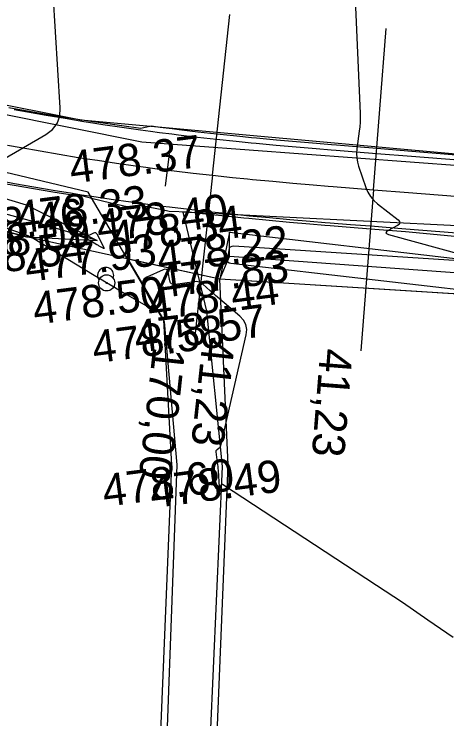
# Model space of a CAD drawing. Extents: x -636600 to -628587, y -1090963 to -1085869.
# Drawn here: x -628835.36 to -628808.59, y -1087880.71 to -1087837.13 of the extents above; entities that cross this region are included whole.
import ezdxf

# ---------------------------------------------------------------- set-up
doc = ezdxf.new("R2010")
doc.units = 0
for name, color, linetype in [('01_PARCELY_NÁVRH_PC', 7, 'Continuous'), ('30', 7, 'Continuous'), ('40', 7, 'Continuous'), ('60', 7, 'Continuous'), ('Ex_Minor Contours', 7, 'Continuous'), ('HEKTOMETRY20', 7, 'Continuous'), ('HL_BODY', 7, 'Continuous'), ('koty_vše', 7, 'Continuous'), ('POLOMERY', 7, 'Continuous'), ('situace_osa', 7, 'Continuous'), ('situace_těleso', 7, 'Continuous'), ('situace_vozovka', 7, 'Continuous')]:
    doc.layers.add(name, color=color, linetype=linetype)

msp = doc.modelspace()

# ---------------------------------------------------------------- linework, layer by layer
at = {"layer": '01_PARCELY_NÁVRH_PC'}
for points in [[(-629160.475, -1087786.452), (-628984.091, -1087813.906), (-628903.963, -1087821.529), (-628890.619, -1087823.83), (-628860.546, -1087836.201), (-628843.755, -1087841.185), (-628831.226, -1087843.672), (-628797.824, -1087846.702), (-628797.792, -1087850.741), (-628796.914, -1087851.757), (-628796.97, -1087855.126), (-628822.641, -1087853.518), (-628834.585, -1087850.911), (-628876.238, -1087839.883), (-628907.604, -1087834.47), (-628941.363, -1087826.23), (-628978.884, -1087821.644), (-629031.639, -1087814.425), (-629051.569, -1087810.342)], [(-628820.701, -1087904.375), (-628823.056, -1087893.974), (-628823.053, -1087887.647), (-628822.126, -1087865.006), (-628822.641, -1087853.518), (-628828.333, -1087852.276), (-628826.124, -1087856.026), (-628825.629, -1087865.013), (-628826.713, -1087891.499), (-628826.259, -1087899.485), (-628825.497, -1087904.375)]]:
    msp.add_lwpolyline(points, dxfattribs=at)
at = {"layer": '30'}
for radius in [0.5, 0.0327]:
    msp.add_circle((-628829.636, -1087853.75), radius, dxfattribs=at)
msp.add_arc((-628829.696, -1087853.291), 0.5, 339.1734, 216.1686, dxfattribs=at)
at = {"layer": '40'}
for p, q in [((-628857.729, -1087838.917), (-628827.461, -1087845.037)), ((-628830.77, -1087848.138), (-628858.252, -1087841.646)), ((-628827.461, -1087845.037), (-628797.782, -1087847.241)), ((-628826.052, -1087856.148), (-628830.77, -1087848.138)), ((-628797.792, -1087850.741), (-628824.922, -1087849.377)), ((-628824.922, -1087849.377), (-628823.453, -1087855.499)), ((-628823.453, -1087855.499), (-628822.481, -1087865.104)), ((-628825.277, -1087865.002), (-628826.052, -1087856.148)), ((-628826.386, -1087894.882), (-628825.277, -1087865.002)), ((-628822.481, -1087865.104), (-628823.858, -1087895.946))]:
    msp.add_line(p, q, dxfattribs=at)
at = {"layer": '60'}
for p, q in [((-628834.206, -1087849.945), (-628875.719, -1087838.677)), ((-628876.238, -1087839.883), (-628834.585, -1087850.911)), ((-628858.252, -1087841.646), (-628834.62, -1087848.93)), ((-628834.62, -1087848.93), (-628830.212, -1087851.121)), ((-628830.212, -1087851.121), (-628834.206, -1087849.945)), ((-628822.039, -1087850.617), (-628822.641, -1087853.518)), ((-628822.046, -1087852.12), (-628822.039, -1087850.617)), ((-628822.039, -1087850.617), (-628803.569, -1087852.771)), ((-628834.585, -1087850.911), (-628830.212, -1087851.121)), ((-628822.641, -1087853.518), (-628822.046, -1087852.12)), ((-628800.742, -1087853.655), (-628822.046, -1087852.12)), ((-628801.028, -1087854.871), (-628822.641, -1087853.518))]:
    msp.add_line(p, q, dxfattribs=at)
at = {"layer": 'Ex_Minor Contours'}
for points in [[(-628836.167, -1087846.177), (-628833.404, -1087844.585), (-628832.988, -1087844.273), (-628832.699, -1087843.891), (-628832.54, -1087843.441), (-628832.509, -1087842.921), (-628832.935, -1087835.863), (-628833.021, -1087835.031), (-628833.177, -1087834.216), (-628833.404, -1087833.417), (-628833.702, -1087832.636), (-628835.035, -1087829.543), (-628835.365, -1087828.768)], [(-628814.285, -1087835.743), (-628813.962, -1087843.27), (-628813.956, -1087843.547), (-628813.963, -1087843.822), (-628813.981, -1087844.098), (-628814.011, -1087844.373), (-628814.158, -1087845.471), (-628814.178, -1087845.743), (-628814.167, -1087846.013), (-628814.125, -1087846.28), (-628814.05, -1087846.543), (-628813.597, -1087847.859), (-628813.474, -1087848.151), (-628813.313, -1087848.416), (-628813.115, -1087848.655), (-628812.88, -1087848.867), (-628811.614, -1087849.858), (-628811.52, -1087849.955), (-628811.494, -1087850.047), (-628811.536, -1087850.132), (-628811.646, -1087850.211), (-628812.224, -1087850.514), (-628812.331, -1087850.586), (-628812.363, -1087850.649), (-628812.318, -1087850.705), (-628812.199, -1087850.752), (-628807.468, -1087852.05)], [(-628808.195, -1087875.68), (-628809.766, -1087874.591), (-628811.348, -1087873.519), (-628812.941, -1087872.462), (-628822.462, -1087866.211), (-628822.493, -1087866.196), (-628822.52, -1087866.196), (-628822.543, -1087866.211), (-628822.561, -1087866.24), (-628822.626, -1087866.385), (-628822.64, -1087866.411), (-628822.651, -1087866.419), (-628822.659, -1087866.408), (-628822.663, -1087866.378), (-628822.721, -1087865.343), (-628822.73, -1087865.219), (-628822.741, -1087865.095), (-628822.754, -1087864.971), (-628822.771, -1087864.848), (-628822.865, -1087864.193), (-628822.866, -1087864.153), (-628822.857, -1087864.117), (-628822.838, -1087864.085), (-628822.809, -1087864.057), (-628822.671, -1087863.954), (-628822.64, -1087863.927), (-628822.615, -1087863.895), (-628822.596, -1087863.859), (-628822.583, -1087863.819), (-628821.009, -1087856.964), (-628820.973, -1087856.633), (-628821.025, -1087856.33), (-628821.164, -1087856.057), (-628821.391, -1087855.812), (-628822.789, -1087854.625), (-628822.902, -1087854.528), (-628823.015, -1087854.431), (-628823.126, -1087854.332), (-628823.237, -1087854.233), (-628823.679, -1087853.835), (-628823.795, -1087853.75), (-628823.919, -1087853.696), (-628824.052, -1087853.672), (-628824.195, -1087853.678), (-628825.405, -1087853.852), (-628825.526, -1087853.852), (-628825.621, -1087853.814), (-628825.689, -1087853.738), (-628825.729, -1087853.623), (-628825.837, -1087853.088), (-628825.876, -1087852.978), (-628825.94, -1087852.915), (-628826.028, -1087852.901), (-628826.14, -1087852.934), (-628827.144, -1087853.394), (-628827.314, -1087853.503), (-628827.405, -1087853.639), (-628827.417, -1087853.803), (-628827.352, -1087853.994), (-628826.813, -1087855.043), (-628826.733, -1087855.239), (-628826.744, -1087855.339), (-628826.845, -1087855.345), (-628827.037, -1087855.256), (-628828.871, -1087854.194), (-628829.255, -1087853.971), (-628829.637, -1087853.745), (-628830.019, -1087853.518), (-628830.399, -1087853.289), (-628834.24, -1087850.96), (-628834.27, -1087850.944), (-628834.3, -1087850.928), (-628834.331, -1087850.913), (-628834.362, -1087850.9), (-628834.488, -1087850.85), (-628834.52, -1087850.838), (-628834.552, -1087850.826), (-628834.584, -1087850.814), (-628834.616, -1087850.803), (-628845.715, -1087846.881)], [(-628807.526, -1087852.4), (-628821.779, -1087851.482), (-628821.897, -1087851.491), (-628821.988, -1087851.534), (-628822.05, -1087851.613), (-628822.085, -1087851.726), (-628822.17, -1087852.248), (-628822.172, -1087852.365), (-628822.136, -1087852.452), (-628822.061, -1087852.51), (-628821.949, -1087852.54), (-628804.095, -1087854.591)]]:
    msp.add_lwpolyline(points, dxfattribs=at)
msp.add_lwpolyline([(-628829.8, -1087851.625), (-628829.82, -1087851.626), (-628829.858, -1087851.608), (-628830.047, -1087851.499), (-628830.095, -1087851.471), (-628830.142, -1087851.443), (-628830.188, -1087851.416), (-628830.235, -1087851.387), (-628830.571, -1087851.184), (-628830.643, -1087851.142), (-628830.717, -1087851.103), (-628830.793, -1087851.068), (-628830.87, -1087851.036), (-628831.684, -1087850.715), (-628831.786, -1087850.671), (-628831.818, -1087850.648), (-628831.779, -1087850.645), (-628831.668, -1087850.663), (-628830.926, -1087850.806), (-628830.861, -1087850.814), (-628830.797, -1087850.811), (-628830.734, -1087850.797), (-628830.673, -1087850.774), (-628830.431, -1087850.657), (-628830.374, -1087850.639), (-628830.325, -1087850.644), (-628830.283, -1087850.67), (-628830.248, -1087850.719), (-628829.814, -1087851.565), (-628829.798, -1087851.605)], close=True, dxfattribs=at)
at = {"layer": 'HEKTOMETRY20'}
msp.add_lwpolyline([(-628825.769, -1087845.779), (-628826.018, -1087847.764)], dxfattribs=at)
at = {"layer": 'HL_BODY'}
for points in [[(-628823.093, -1087847.1), (-628822.009, -1087837.159)], [(-628813.133, -1087847.989), (-628812.342, -1087838.02)]]:
    msp.add_lwpolyline(points, dxfattribs=at)
at = {"layer": 'POLOMERY'}
for points in [[(-628823.093, -1087847.1), (-628824.177, -1087857.041)], [(-628813.133, -1087847.989), (-628813.924, -1087857.958)]]:
    msp.add_lwpolyline(points, dxfattribs=at)
at = {"layer": 'situace_osa'}
msp.add_lwpolyline([(-628835.773, -1087845.232), (-628834.928, -1087845.387), (-628833.75, -1087845.595), (-628832.571, -1087845.796), (-628831.39, -1087845.988), (-628830.844, -1087846.074), (-628830.209, -1087846.172), (-628829.026, -1087846.348), (-628827.841, -1087846.515), (-628827.213, -1087846.6), (-628826.656, -1087846.674), (-628825.893, -1087846.771), (-628825.469, -1087846.824), (-628824.282, -1087846.966), (-628823.093, -1087847.1), (-628821.85, -1087847.231), (-628820.924, -1087847.324), (-628820.606, -1087847.354), (-628819.361, -1087847.471), (-628818.116, -1087847.581), (-628816.871, -1087847.687), (-628815.944, -1087847.764), (-628815.625, -1087847.79), (-628814.379, -1087847.89), (-628813.133, -1087847.989), (-628810.96, -1087848.162), (-628805.975, -1087848.557)], dxfattribs=at)
at = {"layer": 'situace_těleso'}
for points in [[(-628805.775, -1087846.029), (-628810.758, -1087845.624), (-628812.931, -1087845.448), (-628814.176, -1087845.347), (-628815.418, -1087845.245), (-628815.736, -1087845.219), (-628816.658, -1087845.141), (-628817.895, -1087845.034), (-628819.13, -1087844.923), (-628820.361, -1087844.807), (-628820.676, -1087844.776), (-628821.59, -1087844.684), (-628822.815, -1087844.554), (-628823.986, -1087844.423), (-628825.156, -1087844.284), (-628825.574, -1087844.233), (-628826.325, -1087844.138), (-628826.874, -1087844.067), (-628827.523, -1087844.206), (-628828.692, -1087844.046), (-628829.86, -1087843.878), (-628830.488, -1087843.785), (-628831.027, -1087843.703), (-628832.192, -1087843.52), (-628833.357, -1087843.33), (-628834.52, -1087843.132), (-628835.355, -1087842.985), (-628835.682, -1087842.926)], [(-628836.205, -1087847.554), (-628835.348, -1087847.708), (-628834.153, -1087847.914), (-628832.956, -1087848.112), (-628831.758, -1087848.3), (-628831.199, -1087848.351), (-628830.563, -1087848.504), (-628829.38, -1087848.795), (-628828.193, -1087849.07), (-628827.528, -1087848.953), (-628826.968, -1087849.068), (-628826.202, -1087849.222), (-628825.775, -1087849.307), (-628824.56, -1087849.364), (-628823.355, -1087849.501), (-628822.095, -1087849.633), (-628821.158, -1087849.726), (-628820.837, -1087849.757), (-628819.58, -1087849.874), (-628818.325, -1087849.986), (-628817.072, -1087850.093), (-628816.14, -1087850.171), (-628815.821, -1087850.197), (-628814.571, -1087850.299), (-628813.324, -1087850.4), (-628811.151, -1087850.575), (-628806.173, -1087851.047)]]:
    msp.add_lwpolyline(points, dxfattribs=at)
at = {"layer": 'situace_vozovka'}
for points in [[(-628835.361, -1087843.02), (-628834.527, -1087843.173), (-628833.365, -1087843.379), (-628832.202, -1087843.576), (-628831.037, -1087843.766), (-628830.498, -1087843.851), (-628829.871, -1087843.948), (-628828.703, -1087844.121), (-628827.534, -1087844.286), (-628826.915, -1087844.37), (-628826.365, -1087844.443), (-628825.613, -1087844.539), (-628825.194, -1087844.591), (-628824.022, -1087844.731), (-628822.849, -1087844.864), (-628821.621, -1087844.993), (-628820.706, -1087845.084), (-628820.391, -1087845.115), (-628819.158, -1087845.23), (-628817.922, -1087845.34), (-628816.684, -1087845.445), (-628815.76, -1087845.521), (-628815.443, -1087845.547), (-628814.2, -1087845.647), (-628812.955, -1087845.746), (-628810.782, -1087845.919), (-628805.797, -1087846.314)], [(-628836.185, -1087847.444), (-628835.328, -1087847.601), (-628834.135, -1087847.812), (-628832.94, -1087848.015), (-628831.744, -1087848.21), (-628831.191, -1087848.297), (-628830.547, -1087848.396), (-628829.348, -1087848.574), (-628828.148, -1087848.744), (-628827.512, -1087848.83), (-628826.947, -1087848.905), (-628826.174, -1087849.004), (-628825.745, -1087849.057), (-628824.541, -1087849.201), (-628823.337, -1087849.337), (-628822.078, -1087849.47), (-628821.143, -1087849.563), (-628820.821, -1087849.594), (-628819.565, -1087849.712), (-628818.311, -1087849.823), (-628817.058, -1087849.929), (-628816.127, -1087850.006), (-628815.807, -1087850.032), (-628814.558, -1087850.133), (-628813.311, -1087850.232), (-628811.138, -1087850.405), (-628806.153, -1087850.8)]]:
    msp.add_lwpolyline(points, dxfattribs=at)

# ---------------------------------------------------------------- texts
at = {"layer": 'koty_vše'}
for s, p in [('478.37', (-628831.811, -1087847.618)), ('478.33', (-628835.12, -1087850.719)), ('478.40', (-628830.127, -1087851.251)), ('478.46', (-628839.025, -1087851.517)), ('478.34', (-628829.272, -1087851.957)), ('478.09', (-628838.65, -1087852.537)), ('478.22', (-628826.389, -1087853.197)), ('478.54', (-628838.935, -1087853.492)), ('477.93', (-628834.57, -1087853.703)), ('477.83', (-628826.396, -1087854.7)), ('478.44', (-628826.991, -1087856.098)), ('478.50', (-628834.075, -1087856.341)), ('478.57', (-628827.803, -1087858.079)), ('478.58', (-628830.401, -1087858.729)), ('478.60', (-628829.768, -1087867.601)), ('478.49', (-628826.839, -1087867.685))]:
    msp.add_text(s, height=2, rotation=7.3843, dxfattribs=at).set_placement(p)
at = {"layer": 'POLOMERY'}
for s, rotation, p in [('-170,00', 263.7769, (-628826.662, -1087856.77)), ('41,23', 263.7769, (-628823.68, -1087857.096)), ('41,23', 265.4621, (-628816.416, -1087857.76))]:
    msp.add_text(s, height=2, rotation=rotation, dxfattribs=at).set_placement(p)

doc.saveas('drawing.dxf')
